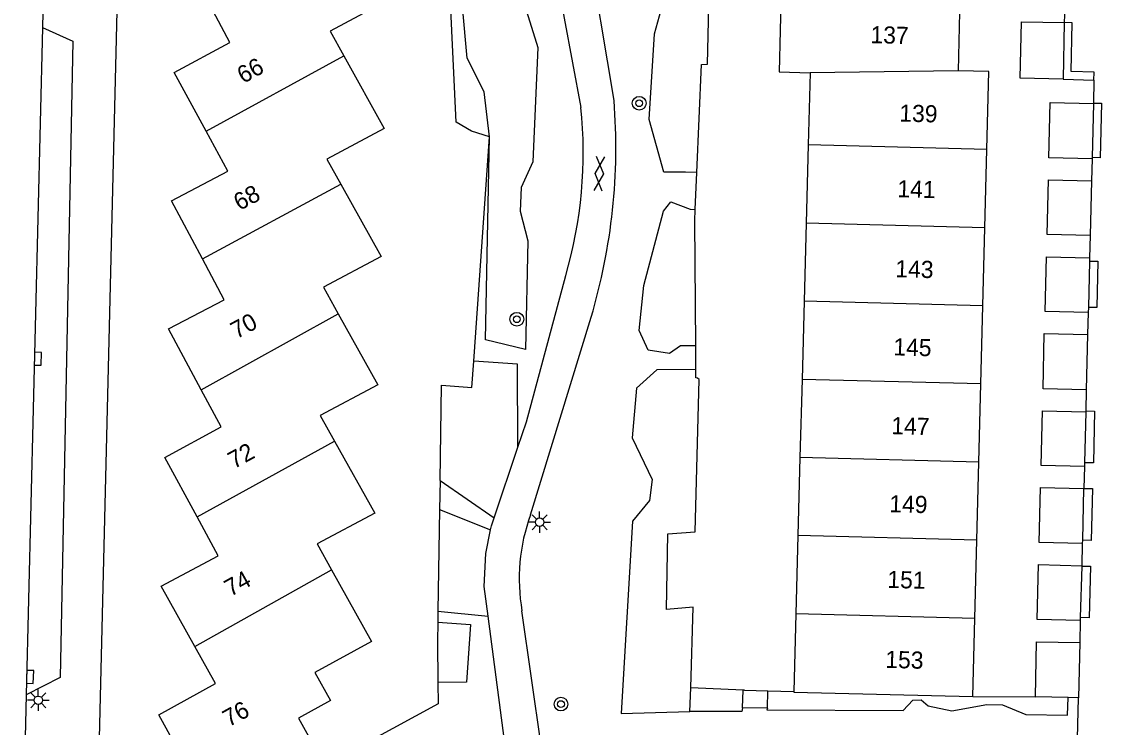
# Model space of a CAD drawing. Extents: x 132994 to 136000, y 393499 to 395512.
# Drawn here: x 134171.3 to 134234.4, y 394292.4 to 394333.6 of the extents above; entities that cross this region are included whole.
import ezdxf

# ---------------------------------------------------------------- set-up
doc = ezdxf.new("R2010")
doc.units = 0
for name, color, linetype in [('gg-afsc-erfafscheiding', 7, 'Continuous'), ('gg-afsc-hekwerk', 7, 'Continuous'), ('gg-afsc-muur', 7, 'Continuous'), ('gg-anno-huisnummerreeks BGT', 7, 'Continuous'), ('gg-bbg-bijgebouw', 7, 'Continuous'), ('gg-bbg-gedigitaliseerde bebouwing', 7, 'Continuous'), ('gg-bbg-hoofdgebouw', 7, 'Continuous'), ('gg-bbg-tussenscheiding', 7, 'Continuous'), ('gg-knt-verharding', 7, 'Continuous'), ('gg-knt-verharding nz', 7, 'Continuous'), ('gt-grn-groengrens', 7, 'Continuous'), ('gt-symb-boom', 7, 'Continuous'), ('gt-symb-gesloten verharding', 7, 'Continuous'), ('gt-symb-kolk', 7, 'Continuous'), ('gt-symb-lichtmast', 7, 'Continuous')]:
    doc.layers.add(name, color=color, linetype=linetype)

# ---------------------------------------------------------------- blocks, each defined once
blk = doc.blocks.new('gt0-BOOM')
at = {"layer": 'gt-symb-boom'}
for radius in [0.4, 0.2]:
    blk.add_circle((0, 0), radius, dxfattribs=at)
blk = doc.blocks.new('gt0-LMAST')
at = {"layer": 'gt-symb-lichtmast'}
for p, q in [((-0.182, 0.173), (-0.447, 0.438)), ((-0.005, 0.246), (-0.005, 0.621)), ((0.172, 0.173), (0.437, 0.438)), ((-0.255, -0.004), (-0.63, -0.004)), ((-0.182, -0.181), (-0.447, -0.446)), ((-0.005, -0.254), (-0.005, -0.629)), ((0.437, -0.446), (0.172, -0.181)), ((0.245, -0.004), (0.62, -0.004))]:
    blk.add_line(p, q, dxfattribs=at)
blk.add_circle((-0.005, -0.004), 0.25, dxfattribs=at)
blk = doc.blocks.new('gt0-GESVH1')
at = {"layer": 'gt-symb-gesloten verharding'}
for p, q in [((-0.992, -0.261), (0.008, 0.239)), ((0.008, -0.261), (-0.992, 0.239)), ((0.008, 0.239), (1.008, -0.261)), ((1.008, 0.239), (0.008, -0.261))]:
    blk.add_line(p, q, dxfattribs=at)
blk = doc.blocks.new('gt0-KOLK')
at = {"layer": 'gt-symb-kolk'}
blk.add_lwpolyline([(0, 0), (0.375, 0), (0.375, 0.4), (-0.375, 0.4), (-0.375, 0), (0, 0)], dxfattribs=at)

msp = doc.modelspace()

# ---------------------------------------------------------------- linework, layer by layer
at = {"layer": 'gg-afsc-erfafscheiding'}
for p, q in [((134197.684, 394313.785), (134198.598, 394326.883)), ((134210.628, 394322.638), (134210.722, 394324.796)), ((134210.664, 394313.294), (134210.654, 394314.677)), ((134195.71, 394306.806), (134195.684, 394305.118)), ((134195.684, 394305.118), (134195.59, 394299.179)), ((134195.59, 394299.179), (134195.579, 394298.527)), ((134210.362, 394294.699), (134210.514, 394299.4)), ((134213.429, 394294.564), (134210.362, 394294.699)), ((134213.498, 394294.561), (134213.429, 394294.564))]:
    msp.add_line(p, q, dxfattribs=at)
for points in [[(134210.722, 394324.796), (134210.997, 394331.103), (134211.335, 394331.131), (134211.738, 394347.987)], [(134198.598, 394326.883), (134197.555, 394327.212), (134196.661, 394327.734)], [(134210.654, 394314.677), (134210.599, 394321.968), (134210.628, 394322.638)], [(134195.71, 394306.806), (134195.798, 394312.37), (134197.575, 394312.237), (134197.684, 394313.785)], [(134210.631, 394303.801), (134210.859, 394312.712), (134210.767, 394312.792), (134210.668, 394312.804), (134210.664, 394313.294)], [(134195.579, 394298.527), (134195.562, 394297.406), (134195.591, 394295.004)], [(134195.591, 394295.004), (134195.607, 394293.759), (134188.97, 394290.15)]]:
    msp.add_lwpolyline(points, dxfattribs=at)
at = {"layer": 'gg-afsc-hekwerk'}
msp.add_line((134196.661, 394327.734), (134196.325, 394334.73), dxfattribs=at)
at = {"layer": 'gg-afsc-muur'}
for p, q in [((134213.498, 394294.561), (134214.876, 394294.525)), ((134214.876, 394294.525), (134216.391, 394294.485)), ((134226.85, 394294.19), (134230.51, 394294.17))]:
    msp.add_line(p, q, dxfattribs=at)
at = {"layer": 'gg-bbg-bijgebouw'}
for p, q in [((134232.2, 394333.55), (134232.14, 394330.25)), ((134233.901, 394328.82), (134233.822, 394325.666)), ((134233.822, 394325.666), (134233.82, 394325.6)), ((134233.78, 394324.31), (134233.71, 394321.11)), ((134233.666, 394319.622), (134233.607, 394316.914)), ((134233.67, 394319.82), (134233.666, 394319.622)), ((134233.607, 394316.914), (134233.6, 394316.61)), ((134233.55, 394315.33), (134233.48, 394312.1)), ((134233.45, 394310.82), (134233.376, 394307.845)), ((134233.376, 394307.845), (134233.37, 394307.62)), ((134233.33, 394306.33), (134233.255, 394303.314)), ((134233.255, 394303.314), (134233.25, 394303.12)), ((134233.22, 394301.809), (134233.135, 394298.796)), ((134233.22, 394301.82), (134233.22, 394301.809)), ((134233.135, 394298.796), (134233.13, 394298.62)), ((134233.1, 394297.34), (134233.03, 394294.12)), ((134232.415, 394294.132), (134230.51, 394294.17)), ((134233.03, 394294.12), (134232.415, 394294.132))]:
    msp.add_line(p, q, dxfattribs=at)
for points in [[(134232.14, 394330.25), (134229.62, 394330.3), (134229.69, 394333.6), (134232.2, 394333.55)], [(134233.82, 394325.6), (134231.3, 394325.66), (134231.38, 394328.88), (134233.901, 394328.82)], [(134233.71, 394321.11), (134231.19, 394321.17), (134231.27, 394324.37), (134233.78, 394324.31)], [(134233.6, 394316.61), (134231.08, 394316.67), (134231.15, 394319.88), (134233.67, 394319.82)], [(134233.48, 394312.1), (134230.96, 394312.16), (134231.03, 394315.39), (134233.55, 394315.33)], [(134233.37, 394307.62), (134230.85, 394307.69), (134230.93, 394310.88), (134233.45, 394310.82)], [(134233.25, 394303.12), (134230.73, 394303.18), (134230.81, 394306.4), (134233.33, 394306.33)], [(134233.13, 394298.62), (134230.62, 394298.69), (134230.7, 394301.89), (134233.22, 394301.82)], [(134230.51, 394294.17), (134230.58, 394297.39), (134233.1, 394297.34)]]:
    msp.add_lwpolyline(points, dxfattribs=at)
at = {"layer": 'gg-bbg-gedigitaliseerde bebouwing'}
msp.add_line((134226.098, 394335.285), (134225.99, 394330.74), dxfattribs=at)
at = {"layer": 'gg-bbg-hoofdgebouw'}
for p, q in [((134217.34, 394330.62), (134217.229, 394326.404)), ((134217.229, 394326.404), (134217.109, 394321.84)), ((134227.555, 394321.572), (134227.672, 394326.136)), ((134217.109, 394321.84), (134216.99, 394317.277)), ((134227.437, 394317.008), (134227.555, 394321.572)), ((134216.99, 394317.277), (134216.87, 394312.713)), ((134227.32, 394312.444), (134227.437, 394317.008)), ((134216.87, 394312.713), (134216.75, 394308.149)), ((134227.202, 394307.88), (134227.32, 394312.444)), ((134216.75, 394308.149), (134216.63, 394303.584)), ((134227.085, 394303.316), (134227.202, 394307.88)), ((134216.63, 394303.584), (134216.51, 394299.021)), ((134226.967, 394298.752), (134227.085, 394303.316)), ((134216.51, 394299.021), (134216.391, 394294.485)), ((134226.85, 394294.19), (134226.967, 394298.752))]:
    msp.add_line(p, q, dxfattribs=at)
for points in [[(134190.282, 394339.081), (134192.64, 394334.84), (134189.28, 394333.06), (134190.085, 394331.614)], [(134215.645, 394335.532), (134215.53, 394330.68), (134217.34, 394330.62)], [(134182.037, 394327.206), (134180.17, 394330.63), (134183.42, 394332.4), (134182.28, 394334.544)], [(134190.085, 394331.614), (134192.45, 394327.37), (134189.09, 394325.58), (134189.913, 394324.108)], [(134227.672, 394326.136), (134227.79, 394330.7), (134225.99, 394330.74)], [(134181.825, 394319.75), (134180.01, 394323.15), (134183.31, 394324.87), (134182.037, 394327.206)], [(134189.913, 394324.108), (134192.27, 394319.89), (134188.89, 394318.1), (134189.76, 394316.542)], [(134181.747, 394312.099), (134179.83, 394315.66), (134183.1, 394317.36), (134181.825, 394319.75)], [(134189.76, 394316.542), (134192.08, 394312.39), (134188.71, 394310.6), (134189.545, 394309.103)], [(134181.507, 394304.678), (134179.62, 394308.15), (134182.91, 394309.94), (134181.747, 394312.099)], [(134189.545, 394309.103), (134191.89, 394304.9), (134188.52, 394303.11), (134189.37, 394301.583)], [(134181.378, 394297.109), (134179.42, 394300.64), (134182.74, 394302.41), (134181.507, 394304.678)], [(134189.37, 394301.583), (134191.7, 394297.4), (134188.4, 394295.59), (134189.3, 394293.95), (134187.43, 394292.92), (134188.97, 394290.15)], [(134183.2, 394286.97), (134181.67, 394289.76), (134181.251, 394289.53), (134179.28, 394293.12), (134182.58, 394294.94), (134181.378, 394297.109)], [(134216.391, 394294.485), (134216.39, 394294.45), (134226.85, 394294.19)]]:
    msp.add_lwpolyline(points, dxfattribs=at)
at = {"layer": 'gg-bbg-tussenscheiding'}
for p, q in [((134182.037, 394327.206), (134190.085, 394331.614)), ((134225.99, 394330.74), (134217.34, 394330.62)), ((134227.672, 394326.136), (134217.229, 394326.404)), ((134181.825, 394319.75), (134189.913, 394324.108)), ((134227.555, 394321.572), (134217.109, 394321.84)), ((134227.437, 394317.008), (134216.99, 394317.277)), ((134181.747, 394312.099), (134189.76, 394316.542)), ((134227.32, 394312.444), (134216.87, 394312.713)), ((134181.507, 394304.678), (134189.545, 394309.103)), ((134227.202, 394307.88), (134216.75, 394308.149)), ((134227.085, 394303.316), (134216.63, 394303.584)), ((134181.378, 394297.109), (134189.37, 394301.583)), ((134226.967, 394298.752), (134216.51, 394299.021))]:
    msp.add_line(p, q, dxfattribs=at)
at = {"layer": 'gg-knt-verharding'}
for p, q in [((134175.59, 394283.06), (134177.092, 394344.501)), ((134172.531, 394335.653), (134172.472, 394333.263)), ((134232.24, 394334.84), (134232.2, 394333.55)), ((134233.93, 394330.19), (134233.942, 394330.664)), ((134232.14, 394330.25), (134233.93, 394330.19)), ((134233.93, 394330.19), (134233.902, 394328.854)), ((134233.902, 394328.854), (134233.901, 394328.82)), ((134233.82, 394325.6), (134233.78, 394324.31)), ((134233.71, 394321.11), (134233.67, 394319.82)), ((134201, 394304.799), (134204.54, 394316.34)), ((134233.6, 394316.61), (134233.55, 394315.33)), ((134233.48, 394312.1), (134233.451, 394310.872)), ((134233.451, 394310.872), (134233.45, 394310.82)), ((134198.879, 394304.633), (134200.266, 394308.745)), ((134233.37, 394307.62), (134233.331, 394306.347)), ((134233.331, 394306.347), (134233.33, 394306.33)), ((134233.25, 394303.12), (134233.22, 394301.82)), ((134201.62, 394291.32), (134200.5, 394299.19)), ((134233.13, 394298.62), (134233.1, 394297.34)), ((134171.524, 394294.295), (134171.253, 394283.166)), ((134213.384, 394293.536), (134213.429, 394294.564)), ((134214.849, 394293.5), (134214.876, 394294.525)), ((134232.93, 394290.51), (134233.03, 394294.12)), ((134214.849, 394293.5), (134213.384, 394293.536))]:
    msp.add_line(p, q, dxfattribs=at)
for points in [[(134203.95, 394328.6), (134202.02, 394339.05), (134201.56, 394344.02), (134201.76, 394348.26), (134201.33, 394353.4)], [(134205.88, 394328.997), (134204.31, 394338.41), (134203.75, 394342.24), (134203.92, 394348.3), (134203.89, 394353.42)], [(134172.472, 394333.263), (134174.245, 394332.46), (134173.511, 394295.29), (134171.524, 394294.295)], [(134233.942, 394330.664), (134232.6, 394330.69), (134232.662, 394333.539), (134232.2, 394333.55)], [(134233.902, 394328.854), (134234.367, 394328.842), (134234.291, 394325.654), (134233.822, 394325.666)], [(134233.666, 394319.622), (134234.158, 394319.612), (134234.094, 394316.903), (134233.607, 394316.914)], [(134200.266, 394308.745), (134200.77, 394310.24), (134203.061, 394318.781)], [(134233.451, 394310.872), (134233.971, 394310.86), (134233.9, 394307.832), (134233.376, 394307.845)], [(134233.331, 394306.347), (134233.844, 394306.331), (134233.778, 394303.301), (134233.255, 394303.314)], [(134198.669, 394303.918), (134198.72, 394304.16), (134198.879, 394304.633)], [(134198.517, 394298.884), (134198.29, 394300.61), (134198.38, 394302.55), (134198.669, 394303.918)], [(134233.22, 394301.809), (134233.728, 394301.798), (134233.65, 394298.781), (134233.135, 394298.796)], [(134192.302, 394286.14), (134199.71, 394289.82), (134198.517, 394298.884)]]:
    msp.add_lwpolyline(points, dxfattribs=at)
for centre, radius, start, end in [((134171.211, 394326.268), 34.777, 343.41246, 4.50073), ((134178.234, 394325.979), 25.849, 343.83254, 5.82069), ((134211.195, 394301.063), 10.858, 159.87634, 189.93561)]:
    msp.add_arc(centre, radius, start, end, dxfattribs=at)
at = {"layer": 'gg-knt-verharding nz'}
msp.add_line((134172.472, 394333.263), (134171.524, 394294.295), dxfattribs=at)
at = {"layer": 'gt-grn-groengrens'}
for p, q in [((134195.71, 394306.806), (134198.879, 394304.633)), ((134195.684, 394305.118), (134198.669, 394303.918)), ((134195.59, 394299.179), (134198.517, 394298.884)), ((134210.307, 394293.307), (134210.362, 394294.699))]:
    msp.add_line(p, q, dxfattribs=at)
for points in [[(134198.598, 394326.883), (134198.294, 394329.501), (134197.287, 394331.47), (134197.03, 394334.495), (134197.369, 394350.174), (134199.978, 394349.999), (134200.886, 394341.141), (134199.042, 394337.713), (134199.07, 394336.558), (134200.658, 394334.525), (134201.425, 394332.096), (134201.131, 394325.42), (134200.455, 394323.922), (134200.386, 394322.541), (134200.85, 394320.8), (134200.699, 394314.456), (134198.37, 394315.032), (134198.598, 394326.883)], [(134210.722, 394324.796), (134210.059, 394324.825), (134208.8, 394324.823), (134207.926, 394327.893), (134208.243, 394332.896), (134208.639, 394334.29), (134208.564, 394341.085), (134209.434, 394344.857), (134209.986, 394348.029), (134211.738, 394347.987)], [(134210.654, 394314.677), (134209.76, 394314.67), (134209.124, 394314.216), (134207.867, 394314.418), (134207.354, 394315.574), (134207.63, 394318.198), (134208.775, 394322.539), (134209.209, 394323.083), (134210.322, 394322.652), (134210.628, 394322.638)], [(134200.266, 394308.745), (134200.236, 394313.605), (134197.684, 394313.785)], [(134210.664, 394313.294), (134208.378, 394313.277), (134207.196, 394312.19), (134206.944, 394309.292), (134208.11, 394306.855), (134207.956, 394305.633), (134206.969, 394304.429), (134206.289, 394293.187), (134210.307, 394293.307)], [(134210.514, 394299.4), (134208.955, 394299.276), (134209.031, 394303.686), (134210.631, 394303.801)], [(134195.579, 394298.527), (134197.495, 394298.391), (134197.256, 394295.024), (134195.591, 394295.004)], [(134214.849, 394293.5), (134214.804, 394293.406), (134222.781, 394293.38), (134223.352, 394293.967), (134223.827, 394294.003), (134224.24, 394293.651), (134225.615, 394293.347), (134227.667, 394293.719), (134228.585, 394293.707), (134229.957, 394293.139), (134232.394, 394293.089), (134232.415, 394294.132)], [(134213.384, 394293.536), (134213.352, 394293.32), (134210.307, 394293.307)]]:
    msp.add_lwpolyline(points, dxfattribs=at)

# ---------------------------------------------------------------- block references
at = {"layer": 'gt-symb-boom'}
for p in [(134207.35, 394328.845), (134200.199, 394316.228), (134202.78, 394293.743)]:
    msp.add_blockref('gt0-BOOM', p, dxfattribs=at)
at = {"layer": 'gt-symb-gesloten verharding', "rotation": 85.69798887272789}
msp.add_blockref('gt0-GESVH1', (134205.006, 394324.722), dxfattribs=at)
at = {"layer": 'gt-symb-kolk'}
for p, rotation in [((134172.002, 394313.923), -91.31757063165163), ((134171.549, 394295.338), -91.54661029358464)]:
    msp.add_blockref('gt0-KOLK', p, dxfattribs=dict(at, rotation=rotation))
at = {"layer": 'gt-symb-lichtmast'}
for p in [(134201.538, 394304.37), (134172.236, 394293.971)]:
    msp.add_blockref('gt0-LMAST', p, dxfattribs=at)

# ---------------------------------------------------------------- texts
at = {"layer": 'gg-anno-huisnummerreeks BGT'}
for s, rotation, p in [('137', 358.6, (134220.861, 394332.355)), ('66', 28.6, (134184.202, 394329.968)), ('139', 358.5, (134222.547, 394327.776)), ('141', 358.5, (134222.433, 394323.354)), ('68', 28.1, (134183.987, 394322.546)), ('143', 358.5, (134222.313, 394318.684)), ('70', 28.3, (134183.817, 394315.053)), ('145', 358.5, (134222.196, 394314.119)), ('147', 358.5, (134222.077, 394309.516)), ('72', 28.5, (134183.661, 394307.464)), ('149', 358.5, (134221.96, 394304.954)), ('74', 29, (134183.46, 394299.998)), ('151', 358.5, (134221.846, 394300.535)), ('153', 358.5, (134221.726, 394295.864)), ('76', 28.7, (134183.36, 394292.385))]:
    msp.add_text(s, height=1, rotation=rotation, dxfattribs=at).set_placement(p)

doc.saveas('drawing.dxf')
